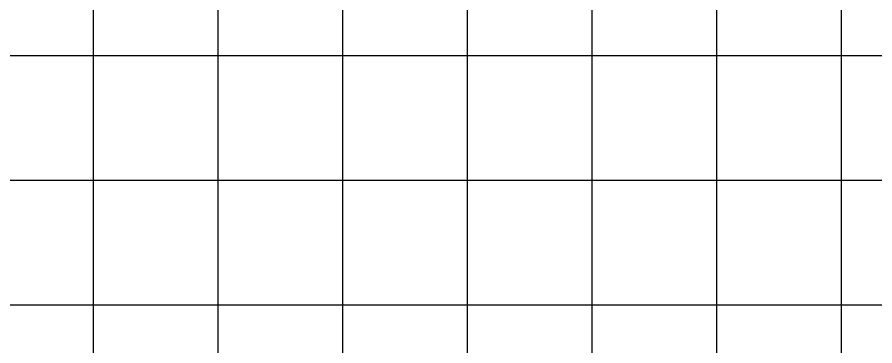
# Model space of a CAD drawing. Extents: x 1797809 to 2198143, y 249608 to 1237864.
# Drawn here: x 2195279.56 to 2195293.32, y 1237289.45 to 1237294.72 of the extents above; entities that cross this region are included whole.
import ezdxf

# ---------------------------------------------------------------- set-up
doc = ezdxf.new("R2010")
doc.units = 0
doc.layers.add('GSSHT', color=7, linetype='Continuous')

msp = doc.modelspace()

# ---------------------------------------------------------------- linework, layer by layer
at = {"layer": 'GSSHT'}
for p, q in [((2195280.783, 1237258.106), (2195280.783, 1237318.106)), ((2195282.783, 1237258.106), (2195282.783, 1237318.106)), ((2195284.783, 1237258.106), (2195284.783, 1237318.106)), ((2195286.783, 1237258.106), (2195286.783, 1237318.106)), ((2195288.783, 1237258.106), (2195288.783, 1237318.106)), ((2195290.783, 1237258.106), (2195290.783, 1237318.106)), ((2195292.783, 1237258.106), (2195292.783, 1237318.106)), ((2195238.783, 1237294.106), (2195368.783, 1237294.106)), ((2195238.783, 1237292.106), (2195368.783, 1237292.106)), ((2195238.783, 1237290.106), (2195368.783, 1237290.106))]:
    msp.add_line(p, q, dxfattribs=at)

doc.saveas('drawing.dxf')
